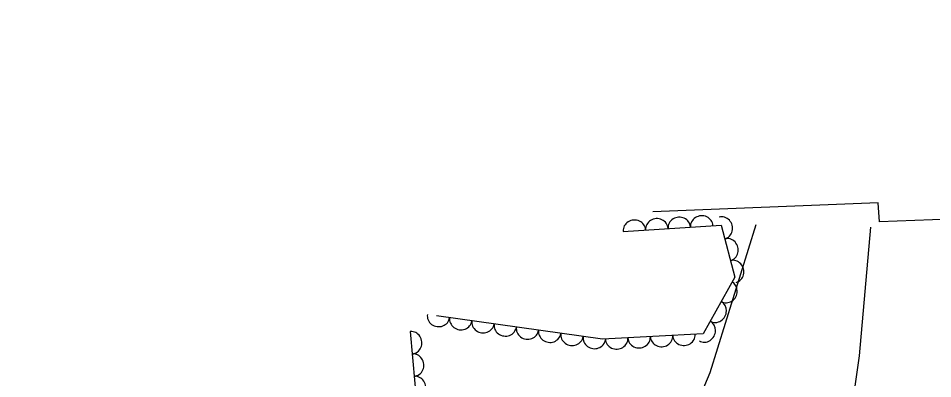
# Model space of a CAD drawing. Extents: x 1722896 to 1754269, y 648279 to 666297.
# Drawn here: x 1752128.8 to 1752291.6, y 653433.1 to 653497.2 of the extents above; entities that cross this region are included whole.
import ezdxf

# ---------------------------------------------------------------- set-up
doc = ezdxf.new("R2010")
doc.units = 0
for name, color, linetype in [('DESIGN - CENTERLINE - Proposed Text', 7, 'Continuous'), ('SURVEY - CENTERLINE - Preliminary Text', 7, 'Continuous'), ('SURVEY - VEGETATION - Features with Text', 7, 'Continuous')]:
    doc.layers.add(name, color=color, linetype=linetype)

msp = doc.modelspace()

# ---------------------------------------------------------------- linework, layer by layer
at = {"layer": 'DESIGN - CENTERLINE - Proposed Text'}
msp.add_lwpolyline([(1752295.75, 653497.22), (1752297.84, 653461.59), (1752282.13, 653461.05), (1752281.84, 653464.39), (1752241.75, 653462.82)], dxfattribs=at)
at = {"layer": 'SURVEY - CENTERLINE - Preliminary Text'}
for points in [[(1752138.84, 653335.78), (1752142.9, 653354.75), (1752163.91, 653356.76), (1752169.65, 653358.85), (1752219.16, 653386.39), (1752231.47, 653397.8), (1752239.72, 653409.16), (1752247.59, 653423.79), (1752251.96, 653434.25), (1752260.13, 653460.54)], [(1752280.49, 653460.07), (1752278.47, 653437.21), (1752274.47, 653409.11), (1752273.76, 653400.52), (1752241.18, 653382.77), (1752184.16, 653353.6), (1752159.72, 653341.55)]]:
    msp.add_lwpolyline(points, dxfattribs=at)
at = {"layer": 'SURVEY - VEGETATION - Features with Text'}
for points in [[(1752236.49, 653459.33), (1752253.93, 653460.44), (1752256.33, 653451.18), (1752250.73, 653441.1), (1752232.83, 653440.14), (1752203.27, 653444.32)], [(1752198.6, 653441.52), (1752201.05, 653413.79), (1752209.63, 653401.42), (1752214.94, 653389.73), (1752204.96, 653380.09), (1752180.59, 653370.23), (1752161.86, 653362.47), (1752143.53, 653360.2), (1752131.33, 653363.08), (1752128.84, 653375.09), (1752132, 653409.99), (1752151.99, 653408.93), (1752165.98, 653412.48), (1752171.59, 653413.34), (1752173.07, 653417.71)]]:
    msp.add_lwpolyline(points, dxfattribs=at)
for centre, major_axis in [((1752238.48, 653459.46), (2, 0.13)), ((1752242.48, 653459.71), (2, 0.13)), ((1752246.47, 653459.97), (2, 0.13)), ((1752250.46, 653460.22), (2, 0.13)), ((1752254.06, 653459.94), (0.5, -1.94)), ((1752255.06, 653456.07), (0.5, -1.94)), ((1752256.07, 653452.19), (0.5, -1.94)), ((1752254.89, 653448.6), (-0.97, -1.75)), ((1752252.95, 653445.1), (-0.97, -1.75)), ((1752203.62, 653444.27), (-1.98, 0.28)), ((1752207.58, 653443.71), (-1.98, 0.28)), ((1752211.54, 653443.15), (-1.98, 0.28)), ((1752251.01, 653441.6), (-0.97, -1.75)), ((1752198.78, 653439.53), (0.18, -1.99)), ((1752215.5, 653442.59), (-1.98, 0.28)), ((1752219.46, 653442.03), (-1.98, 0.28)), ((1752223.42, 653441.47), (-1.98, 0.28)), ((1752227.38, 653440.91), (-1.98, 0.28)), ((1752231.35, 653440.35), (-1.98, 0.28)), ((1752235.33, 653440.27), (-2, -0.11)), ((1752239.32, 653440.49), (-2, -0.11)), ((1752243.32, 653440.7), (-2, -0.11)), ((1752247.31, 653440.92), (-2, -0.11)), ((1752199.13, 653435.55), (0.18, -1.99)), ((1752199.48, 653431.56), (0.18, -1.99))]:
    msp.add_ellipse(centre, major_axis=major_axis, ratio=0.940188, start_param=0, end_param=3.141593, dxfattribs=at)

doc.saveas('drawing.dxf')
